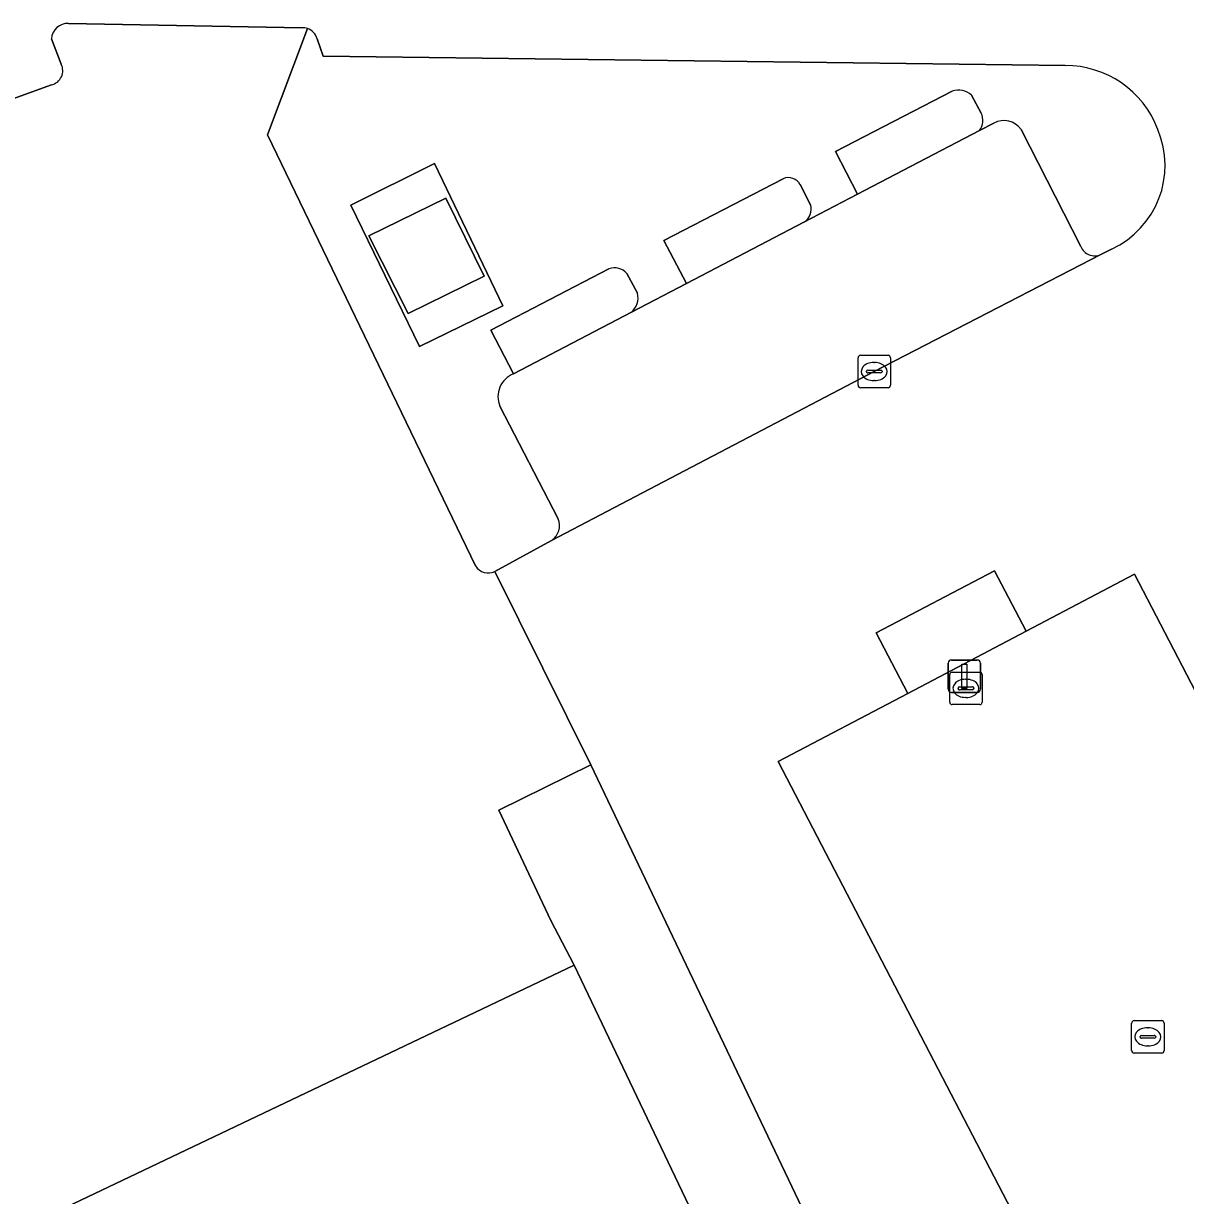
# Model space of a CAD drawing. Extents: x 157692 to 159674, y 381452 to 383291.
# Drawn here: x 159386.8 to 159422.64, y 382762.7 to 382798.88 of the extents above; entities that cross this region are included whole.
import ezdxf

# ---------------------------------------------------------------- set-up
doc = ezdxf.new("R2010")
doc.units = 0
for name, color, linetype in [('IMGEO_Erf', 7, 'Continuous'), ('IMGEO_Groenvoorziening', 7, 'Continuous'), ('IMGEO_Kolk', 7, 'Continuous'), ('IMGEO_Lage_trafo', 7, 'Continuous'), ('IMGEO_Lichtmast', 7, 'Continuous'), ('IMGEO_Pand', 7, 'Continuous'), ('IMGEO_Parkeervlak_gesloten', 7, 'Continuous'), ('IMGEO_Rijbaan_lokaal_gesloten', 7, 'Continuous'), ('IMGEO_Voetpad_gesloten', 7, 'Continuous')]:
    doc.layers.add(name, color=color, linetype=linetype)

msp = doc.modelspace()

# ---------------------------------------------------------------- linework, layer by layer
at = {"layer": 'IMGEO_Erf'}
for points in [[(159395.393, 382798.742), (159388.19, 382798.877)], [(159387.664, 382798.406), (159387.967, 382797.62)], [(159394.326, 382795.438), (159395.564, 382798.719)], [(159387.662, 382796.981), (159385.493, 382796.206)], [(159400.74, 382782.14), (159394.326, 382795.438)], [(159362.215, 382750), (159403.786, 382769.816), (159403.064, 382771.196), (159401.465, 382774.593), (159404.302, 382775.999), (159401.345, 382781.968)], [(159462.468, 382724.619), (159448.312, 382717.831), (159435.177, 382711.255), (159433.586, 382714.538), (159432.888, 382716.003), (159404.302, 382775.999), (159401.465, 382774.593), (159403.064, 382771.196), (159403.786, 382769.816), (159413.24, 382750), (159431.906, 382710.873), (159384.038, 382688.072), (159380.31, 382686.296), (159380.657, 382685.592), (159379.865, 382685.22), (159382.067, 382680.522), (159386.585, 382682.665), (159412.491, 382694.949), (159443.722, 382698.76), (159453.069, 382703.174), (159446.988, 382715.297), (159463.574, 382723.617)]]:
    msp.add_lwpolyline(points, dxfattribs=at)
for centre, radius, start, end in [((159388.171, 382798.369), 0.508, 87.8354, 175.8495), ((159395.422, 382798.307), 0.436, 70.922, 93.7571), ((159387.564, 382797.42), 0.45, 335.3256, 26.4463), ((159387.565, 382797.419), 0.449, 282.4724, 335.3398), ((159401.137, 382782.386), 0.467, 211.7703, 296.4891)]:
    msp.add_arc(centre, radius, start, end, dxfattribs=at)
at = {"layer": 'IMGEO_Groenvoorziening'}
for points in [[(159395.564, 382798.719), (159394.326, 382795.438), (159400.74, 382782.14)], [(159418.931, 382797.579), (159396.046, 382797.869), (159395.857, 382798.404)], [(159410.873, 382792.743), (159412.531, 382793.609), (159411.847, 382794.922), (159415.449, 382796.788)], [(159416.04, 382796.663), (159416.343, 382796.11)], [(159416.288, 382795.572), (159416.73, 382795.803)], [(159417.573, 382795.603), (159419.413, 382791.989)], [(159405.551, 382789.963), (159407.248, 382790.849), (159406.555, 382792.181), (159410.229, 382794.084)], [(159410.762, 382793.902), (159411.078, 382793.28)], [(159420.031, 382791.742), (159420.364, 382791.914)], [(159401.918, 382788.065), (159401.214, 382789.415), (159404.86, 382791.304)], [(159405.415, 382791.16), (159405.737, 382790.557)], [(159403.293, 382783.586), (159401.497, 382787.067)], [(159401.345, 382781.968), (159403.091, 382782.923)]]:
    msp.add_lwpolyline(points, dxfattribs=at)
msp.add_lwpolyline([(159401.587, 382790.167), (159399.015, 382788.903), (159396.898, 382793.271), (159399.481, 382794.557)], close=True, dxfattribs=at)
for centre, radius, start, end in [((159395.416, 382798.287), 0.456, 14.7959, 71.0595), ((159418.942, 382794.539), 3.04, 20.5663, 90.2041), ((159415.639, 382796.226), 0.593, 47.4451, 108.6702), ((159415.856, 382795.888), 0.536, 323.8445, 24.4813), ((159417.041, 382795.236), 0.646, 34.5805, 118.7264), ((159419.172, 382794.495), 2.842, 294.7869, 23.0404), ((159410.397, 382793.704), 0.415, 28.424, 113.8697), ((159410.635, 382793.142), 0.464, 300.8605, 17.3508), ((159419.845, 382792.174), 0.47, 203.1394, 293.2898), ((159405.034, 382790.834), 0.501, 40.5777, 110.3319), ((159405.199, 382790.399), 0.56, 308.8832, 16.3428), ((159402.191, 382787.362), 0.754, 111.211, 203.0447), ((159402.795, 382783.375), 0.54, 303.1705, 22.9401), ((159401.137, 382782.386), 0.467, 211.7703, 296.4891)]:
    msp.add_arc(centre, radius, start, end, dxfattribs=at)
at = {"layer": 'IMGEO_Kolk'}
for p, q in [((159412.617, 382788.635), (159413.469, 382788.635)), ((159412.542, 382787.709), (159412.542, 382788.561)), ((159413.03, 382788.415), (159413.055, 382788.415)), ((159413.543, 382788.561), (159413.543, 382787.709)), ((159412.801, 382788.129), (159412.801, 382788.141)), ((159413.239, 382788.092), (159412.841, 382788.092)), ((159412.844, 382788.178), (159413.242, 382788.178)), ((159413.285, 382788.141), (159413.285, 382788.129)), ((159413.469, 382787.635), (159412.617, 382787.635)), ((159413.053, 382787.855), (159413.028, 382787.855)), ((159415.371, 382777.931), (159415.371, 382778.783)), ((159415.446, 382778.857), (159416.298, 382778.857)), ((159415.859, 382778.637), (159415.884, 382778.637)), ((159416.372, 382778.783), (159416.372, 382777.931)), ((159415.63, 382778.351), (159415.63, 382778.363)), ((159416.068, 382778.314), (159415.67, 382778.314)), ((159415.673, 382778.4), (159416.071, 382778.4)), ((159416.114, 382778.363), (159416.114, 382778.351)), ((159416.298, 382777.857), (159415.446, 382777.857)), ((159415.882, 382778.077), (159415.857, 382778.077)), ((159420.982, 382767.176), (159420.982, 382768.028)), ((159421.057, 382768.102), (159421.909, 382768.102)), ((159421.983, 382768.028), (159421.983, 382767.176)), ((159421.47, 382767.882), (159421.495, 382767.882)), ((159421.241, 382767.596), (159421.241, 382767.608)), ((159421.679, 382767.559), (159421.281, 382767.559)), ((159421.284, 382767.645), (159421.682, 382767.645)), ((159421.493, 382767.322), (159421.468, 382767.322)), ((159421.725, 382767.608), (159421.725, 382767.596)), ((159421.909, 382767.102), (159421.057, 382767.102))]:
    msp.add_line(p, q, dxfattribs=at)
for points in [[(159412.617, 382788.635), (159413.469, 382788.635)], [(159412.542, 382787.709), (159412.542, 382788.561)], [(159413.543, 382788.561), (159413.543, 382787.709)], [(159413.469, 382787.635), (159412.617, 382787.635)], [(159415.371, 382777.931), (159415.371, 382778.783)], [(159415.446, 382778.857), (159416.298, 382778.857)], [(159416.372, 382778.783), (159416.372, 382777.931)], [(159416.298, 382777.857), (159415.446, 382777.857)], [(159420.982, 382767.176), (159420.982, 382768.028)], [(159421.057, 382768.102), (159421.909, 382768.102)], [(159421.983, 382768.028), (159421.983, 382767.176)], [(159421.909, 382767.102), (159421.057, 382767.102)]]:
    msp.add_lwpolyline(points, dxfattribs=at)
for centre, radius, start, end in [((159412.619, 382788.559), 0.0765, 91.552, 178.448), ((159412.619, 382788.559), 0.0765, 91.552, 178.448), ((159413.467, 382788.559), 0.0765, 1.552, 88.448), ((159413.467, 382788.559), 0.0765, 1.552, 88.448), ((159412.841, 382788.138), 0.0403, 85.8775, 175.7526), ((159412.838, 382788.128), 0.0366, 178.938, 274.7102), ((159413.242, 382788.135), 0.043, 264.8664, 352.4533), ((159413.246, 382788.14), 0.0386, 1.7309, 96.639), ((159412.619, 382787.711), 0.0765, 181.552, 268.448), ((159412.619, 382787.711), 0.0765, 181.552, 268.448), ((159413.467, 382787.711), 0.0765, 271.552, 358.448), ((159413.467, 382787.711), 0.0765, 271.552, 358.448), ((159415.448, 382778.781), 0.0765, 91.552, 178.448), ((159415.448, 382778.781), 0.0765, 91.552, 178.448), ((159416.296, 382778.781), 0.0765, 1.552, 88.448), ((159416.296, 382778.781), 0.0765, 1.552, 88.448), ((159415.67, 382778.36), 0.0403, 85.8775, 175.7526), ((159415.667, 382778.35), 0.0366, 178.938, 274.7102), ((159416.071, 382778.357), 0.043, 264.8664, 352.4533), ((159416.075, 382778.362), 0.0386, 1.7309, 96.639), ((159415.448, 382777.933), 0.0765, 181.552, 268.448), ((159415.448, 382777.933), 0.0765, 181.552, 268.448), ((159416.296, 382777.933), 0.0765, 271.552, 358.448), ((159416.296, 382777.933), 0.0765, 271.552, 358.448), ((159421.059, 382768.026), 0.0765, 91.552, 178.448), ((159421.059, 382768.026), 0.0765, 91.552, 178.448), ((159421.907, 382768.026), 0.0765, 1.552, 88.448), ((159421.907, 382768.026), 0.0765, 1.552, 88.448), ((159421.281, 382767.605), 0.0403, 85.8775, 175.7526), ((159421.278, 382767.595), 0.0366, 178.938, 274.7102), ((159421.682, 382767.602), 0.043, 264.8664, 352.4533), ((159421.686, 382767.607), 0.0386, 1.7309, 96.639), ((159421.059, 382767.178), 0.0765, 181.552, 268.448), ((159421.059, 382767.178), 0.0765, 181.552, 268.448), ((159421.907, 382767.178), 0.0765, 271.552, 358.448), ((159421.907, 382767.178), 0.0765, 271.552, 358.448)]:
    msp.add_arc(centre, radius, start, end, dxfattribs=at)
for centre, major_axis, ratio, start_param, end_param in [((159413.029, 382788.135), (-0.387, 0.002), 0.722429, 4.712389, 7.853982), ((159413.054, 382788.135), (-0.39, 0.002), 0.717154, 1.570796, 4.712389), ((159415.858, 382778.357), (-0.387, 0.002), 0.722429, 4.712389, 7.853982), ((159415.883, 382778.357), (-0.39, 0.002), 0.717154, 1.570796, 4.712389), ((159421.469, 382767.602), (-0.387, 0.002), 0.722429, 4.712389, 7.853982), ((159421.494, 382767.602), (-0.39, 0.002), 0.717154, 1.570796, 4.712389)]:
    msp.add_ellipse(centre, major_axis=major_axis, ratio=ratio, start_param=start_param, end_param=end_param, dxfattribs=at)
at = {"layer": 'IMGEO_Lage_trafo'}
msp.add_lwpolyline([(159399.829, 382793.488), (159397.457, 382792.326), (159398.671, 382789.929), (159401.016, 382791.074)], close=True, dxfattribs=at)
at = {"layer": 'IMGEO_Lichtmast'}
for p, q in [((159415.427, 382779.232), (159416.217, 382779.232)), ((159416.217, 382779.232), (159415.427, 382779.232)), ((159415.327, 382778.332), (159415.327, 382779.132)), ((159415.327, 382779.132), (159415.327, 382778.332)), ((159416.317, 382779.132), (159416.317, 382778.332)), ((159416.317, 382778.332), (159416.317, 382779.132)), ((159416.217, 382778.232), (159415.427, 382778.232)), ((159415.427, 382778.232), (159416.217, 382778.232))]:
    msp.add_line(p, q, dxfattribs=at)
msp.add_lwpolyline([(159415.747, 382779.107), (159415.897, 382779.107), (159415.897, 382778.357), (159415.747, 382778.357), (159415.747, 382779.107)], dxfattribs=at)
for centre, start, end in [((159415.427, 382779.132), 90, 180), ((159415.427, 382779.132), 90, 180), ((159416.217, 382779.132), 0, 90), ((159416.217, 382779.132), 360, 90), ((159415.427, 382778.332), 180, 270), ((159415.427, 382778.332), 180, 270), ((159416.217, 382778.332), 270, 0), ((159416.217, 382778.332), 270, 0)]:
    msp.add_arc(centre, 0.1, start, end, dxfattribs=at)
at = {"layer": 'IMGEO_Pand'}
msp.add_lwpolyline([(159355.877, 382735.454), (159357.764, 382731.501), (159375.434, 382694.486), (159377.419, 382690.329), (159379.523, 382685.921), (159380.31, 382686.296), (159384.038, 382688.072), (159431.906, 382710.873), (159413.24, 382750), (159403.786, 382769.816), (159362.215, 382750), (159359.895, 382748.894), (159355.381, 382746.742), (159357.351, 382742.544), (159353.404, 382740.635)], close=True, dxfattribs=at)
at = {"layer": 'IMGEO_Parkeervlak_gesloten'}
for points in [[(159416.73, 382795.803), (159416.288, 382795.572), (159412.531, 382793.609), (159410.873, 382792.743), (159407.248, 382790.849), (159405.551, 382789.963), (159401.918, 382788.065)], [(159419.413, 382791.989), (159417.573, 382795.603)], [(159403.091, 382782.923), (159413.043, 382788.135), (159420.031, 382791.742)], [(159401.497, 382787.067), (159403.293, 382783.586)]]:
    msp.add_lwpolyline(points, dxfattribs=at)
msp.add_lwpolyline([(159421.071, 382781.876), (159417.729, 382780.12), (159414.081, 382778.203), (159410.083, 382776.102), (159435.533, 382727.126), (159446.543, 382732.857)], close=True, dxfattribs=at)
for centre, radius, start, end in [((159417.041, 382795.236), 0.646, 34.5805, 118.7264), ((159419.845, 382792.174), 0.47, 203.1394, 293.2898), ((159402.191, 382787.362), 0.754, 111.211, 203.0447), ((159402.795, 382783.375), 0.54, 303.1705, 22.9401)]:
    msp.add_arc(centre, radius, start, end, dxfattribs=at)
at = {"layer": 'IMGEO_Rijbaan_lokaal_gesloten'}
for points in [[(159388.19, 382798.877), (159395.393, 382798.742)], [(159387.967, 382797.62), (159387.664, 382798.406)], [(159395.857, 382798.404), (159396.046, 382797.869), (159418.931, 382797.579)], [(159376.365, 382793.011), (159381.308, 382794.71), (159385.493, 382796.206), (159387.662, 382796.981)], [(159420.364, 382791.914), (159420.031, 382791.742), (159413.043, 382788.135), (159403.091, 382782.923), (159401.345, 382781.968), (159404.302, 382775.999), (159432.888, 382716.003), (159456.113, 382727.031), (159427.399, 382782.836), (159427.357, 382782.959), (159427.05, 382783.572)]]:
    msp.add_lwpolyline(points, dxfattribs=at)
for points in [[(159446.543, 382732.857), (159435.533, 382727.126), (159410.083, 382776.102), (159414.081, 382778.203), (159413.099, 382780.072), (159416.747, 382781.988), (159417.729, 382780.12), (159421.071, 382781.876)], [(159414.081, 382778.203), (159417.729, 382780.12), (159416.747, 382781.988), (159413.099, 382780.072)]]:
    msp.add_lwpolyline(points, close=True, dxfattribs=at)
for centre, radius, start, end in [((159388.171, 382798.369), 0.508, 87.8354, 175.8495), ((159395.422, 382798.307), 0.436, 70.922, 93.7571), ((159395.416, 382798.287), 0.456, 14.7959, 71.0595), ((159387.564, 382797.42), 0.45, 335.3256, 26.4463), ((159418.942, 382794.539), 3.04, 20.5663, 90.2041), ((159387.565, 382797.419), 0.449, 282.4724, 335.3398), ((159419.172, 382794.495), 2.842, 294.7869, 23.0404)]:
    msp.add_arc(centre, radius, start, end, dxfattribs=at)
at = {"layer": 'IMGEO_Voetpad_gesloten'}
for points in [[(159415.449, 382796.788), (159411.847, 382794.922), (159412.531, 382793.609), (159416.288, 382795.572)], [(159416.343, 382796.11), (159416.04, 382796.663)], [(159410.229, 382794.084), (159406.555, 382792.181), (159407.248, 382790.849), (159410.873, 382792.743)], [(159411.078, 382793.28), (159410.762, 382793.902)], [(159404.86, 382791.304), (159401.214, 382789.415), (159401.918, 382788.065), (159405.551, 382789.963)], [(159405.737, 382790.557), (159405.415, 382791.16)]]:
    msp.add_lwpolyline(points, dxfattribs=at)
for points in [[(159399.481, 382794.557), (159396.898, 382793.271), (159399.015, 382788.903), (159401.587, 382790.167)], [(159399.829, 382793.488), (159401.016, 382791.074), (159398.671, 382789.929), (159397.457, 382792.326)]]:
    msp.add_lwpolyline(points, close=True, dxfattribs=at)
for centre, radius, start, end in [((159415.639, 382796.226), 0.593, 47.4451, 108.6702), ((159415.856, 382795.888), 0.536, 323.8445, 24.4813), ((159410.397, 382793.704), 0.415, 28.424, 113.8697), ((159410.635, 382793.142), 0.464, 300.8605, 17.3508), ((159405.034, 382790.834), 0.501, 40.5777, 110.3319), ((159405.199, 382790.399), 0.56, 308.8832, 16.3428)]:
    msp.add_arc(centre, radius, start, end, dxfattribs=at)

doc.saveas('drawing.dxf')
